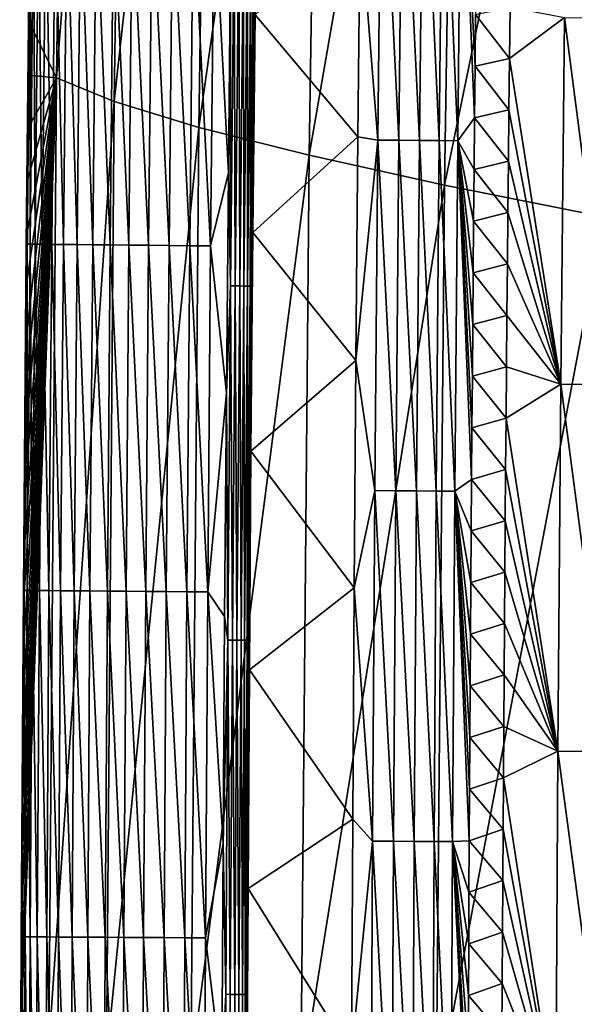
# Model space of a CAD drawing. Header units: millimetres. Extents: x -300 to 300, y -500 to 500.
# Tile 381 of 656: x -300 to -288, y 23 to 45. Entities that reach past the tile are written whole.
import ezdxf

# ---------------------------------------------------------------- set-up
doc = ezdxf.new("R2010")
doc.units = ezdxf.units.MM
doc.header["$LTSCALE"] = 81.481481
for name, color, linetype in [('20', 7, 'CONTINUOUS'), ('24', 7, 'CONTINUOUS'), ('25', 7, 'CONTINUOUS'), ('28', 7, 'CONTINUOUS'), ('29', 7, 'CONTINUOUS'), ('31', 7, 'CONTINUOUS'), ('33', 7, 'CONTINUOUS')]:
    doc.layers.add(name, color=color, linetype=linetype)

msp = doc.modelspace()

# ---------------------------------------------------------------- linework, layer by layer
at = {"layer": '20', "color": 7, "linetype": 'CONTINUOUS'}
for points in [[(-299.026, 43.372, 9.558), (-298.74, 64.13, 9.566), (-299.624, 44.576, 5.459), (-299.026, 43.372, 9.558)], [(-299.624, 44.576, 5.459), (-298.74, 64.13, 9.566), (-299.612, 45.719, 5.46), (-299.624, 44.576, 5.459)], [(-299.026, 43.372, 9.558), (-297.456, 63.368, 14.19), (-298.74, 64.13, 9.566), (-299.026, 43.372, 9.558)], [(-297.751, 42.849, 14.177), (-297.456, 63.368, 14.19), (-299.026, 43.372, 9.558), (-297.751, 42.849, 14.177)], [(-297.751, 42.849, 14.177), (-295.585, 62.537, 18.601), (-297.456, 63.368, 14.19), (-297.751, 42.849, 14.177)], [(-295.886, 42.279, 18.583), (-295.585, 62.537, 18.601), (-297.751, 42.849, 14.177), (-295.886, 42.279, 18.583)], [(-295.886, 42.279, 18.583), (-293.143, 61.639, 22.803), (-295.585, 62.537, 18.601), (-295.886, 42.279, 18.583)], [(-293.451, 41.664, 22.782), (-293.143, 61.639, 22.803), (-295.886, 42.279, 18.583), (-293.451, 41.664, 22.782)], [(-293.451, 41.664, 22.782), (-290.152, 60.675, 26.803), (-293.143, 61.639, 22.803), (-293.451, 41.664, 22.782)], [(-290.464, 41.005, 26.778), (-290.152, 60.675, 26.803), (-293.451, 41.664, 22.782), (-290.464, 41.005, 26.778)], [(-290.464, 41.005, 26.778), (-286.631, 59.646, 30.604), (-290.152, 60.675, 26.803), (-290.464, 41.005, 26.778)], [(-286.946, 40.303, 30.577), (-286.631, 59.646, 30.604), (-290.464, 41.005, 26.778), (-286.946, 40.303, 30.577)], [(-299.636, 43.433, 5.458), (-299.026, 43.372, 9.558), (-299.624, 44.576, 5.459), (-299.636, 43.433, 5.458)], [(-299.194, 21.999, 9.553), (-299.026, 43.372, 9.558), (-299.793, 22.829, 5.448), (-299.194, 21.999, 9.553)], [(-299.793, 22.829, 5.448), (-299.026, 43.372, 9.558), (-299.787, 23.975, 5.448), (-299.793, 22.829, 5.448)], [(-299.787, 23.975, 5.448), (-299.026, 43.372, 9.558), (-299.781, 25.121, 5.449), (-299.787, 23.975, 5.448)], [(-299.781, 25.121, 5.449), (-299.026, 43.372, 9.558), (-299.774, 26.267, 5.449), (-299.781, 25.121, 5.449)], [(-299.774, 26.267, 5.449), (-299.026, 43.372, 9.558), (-299.767, 27.412, 5.45), (-299.774, 26.267, 5.449)], [(-299.767, 27.412, 5.45), (-299.026, 43.372, 9.558), (-299.76, 28.558, 5.45), (-299.767, 27.412, 5.45)], [(-299.76, 28.558, 5.45), (-299.026, 43.372, 9.558), (-299.753, 29.703, 5.451), (-299.76, 28.558, 5.45)], [(-299.753, 29.703, 5.451), (-299.026, 43.372, 9.558), (-299.745, 30.848, 5.451), (-299.753, 29.703, 5.451)], [(-299.745, 30.848, 5.451), (-299.026, 43.372, 9.558), (-299.737, 31.993, 5.452), (-299.745, 30.848, 5.451)], [(-299.737, 31.993, 5.452), (-299.026, 43.372, 9.558), (-299.728, 33.137, 5.452), (-299.737, 31.993, 5.452)], [(-299.728, 33.137, 5.452), (-299.026, 43.372, 9.558), (-299.719, 34.282, 5.453), (-299.728, 33.137, 5.452)], [(-299.719, 34.282, 5.453), (-299.026, 43.372, 9.558), (-299.71, 35.426, 5.453), (-299.719, 34.282, 5.453)], [(-299.71, 35.426, 5.453), (-299.026, 43.372, 9.558), (-299.701, 36.571, 5.454), (-299.71, 35.426, 5.453)], [(-299.701, 36.571, 5.454), (-299.026, 43.372, 9.558), (-299.691, 37.715, 5.455), (-299.701, 36.571, 5.454)], [(-299.691, 37.715, 5.455), (-299.026, 43.372, 9.558), (-299.681, 38.859, 5.455), (-299.691, 37.715, 5.455)], [(-299.681, 38.859, 5.455), (-299.026, 43.372, 9.558), (-299.67, 40.003, 5.456), (-299.681, 38.859, 5.455)], [(-299.67, 40.003, 5.456), (-299.026, 43.372, 9.558), (-299.659, 41.146, 5.457), (-299.67, 40.003, 5.456)], [(-299.659, 41.146, 5.457), (-299.026, 43.372, 9.558), (-299.648, 42.29, 5.457), (-299.659, 41.146, 5.457)], [(-299.648, 42.29, 5.457), (-299.026, 43.372, 9.558), (-299.636, 43.433, 5.458), (-299.648, 42.29, 5.457)], [(-299.194, 21.999, 9.553), (-297.751, 42.849, 14.177), (-299.026, 43.372, 9.558), (-299.194, 21.999, 9.553)], [(-297.925, 21.729, 14.168), (-297.751, 42.849, 14.177), (-299.194, 21.999, 9.553), (-297.925, 21.729, 14.168)], [(-297.925, 21.729, 14.168), (-295.886, 42.279, 18.583), (-297.751, 42.849, 14.177), (-297.925, 21.729, 14.168)], [(-296.064, 21.436, 18.572), (-295.886, 42.279, 18.583), (-297.925, 21.729, 14.168), (-296.064, 21.436, 18.572)], [(-296.064, 21.436, 18.572), (-293.451, 41.664, 22.782), (-295.886, 42.279, 18.583), (-296.064, 21.436, 18.572)], [(-293.632, 21.12, 22.769), (-293.451, 41.664, 22.782), (-296.064, 21.436, 18.572), (-293.632, 21.12, 22.769)], [(-293.632, 21.12, 22.769), (-290.464, 41.005, 26.778), (-293.451, 41.664, 22.782), (-293.632, 21.12, 22.769)], [(-290.648, 20.782, 26.763), (-290.464, 41.005, 26.778), (-293.632, 21.12, 22.769), (-290.648, 20.782, 26.763)], [(-290.648, 20.782, 26.763), (-286.946, 40.303, 30.577), (-290.464, 41.005, 26.778), (-290.648, 20.782, 26.763)], [(-287.132, 20.423, 30.56), (-286.946, 40.303, 30.577), (-290.648, 20.782, 26.763), (-287.132, 20.423, 30.56)]]:
    msp.add_3dface(points, dxfattribs=at)
at = {"layer": '24', "color": 7, "linetype": 'CONTINUOUS'}
for points in [[(-289.776, 44.772, 1.435), (-289.026, 43.798, 2.072), (-289.787, 43.631, 1.435), (-289.776, 44.772, 1.435)], [(-289.013, 44.931, 2.073), (-289.026, 43.798, 2.072), (-289.776, 44.772, 1.435), (-289.013, 44.931, 2.073)], [(-289.026, 43.798, 2.072), (-289.038, 42.664, 2.071), (-289.787, 43.631, 1.435), (-289.026, 43.798, 2.072)], [(-289.787, 43.631, 1.435), (-289.038, 42.664, 2.071), (-289.798, 42.491, 1.435), (-289.787, 43.631, 1.435)], [(-289.038, 42.664, 2.071), (-289.049, 41.531, 2.071), (-289.798, 42.491, 1.435), (-289.038, 42.664, 2.071)], [(-289.798, 42.491, 1.435), (-289.049, 41.531, 2.071), (-289.809, 41.35, 1.435), (-289.798, 42.491, 1.435)], [(-289.049, 41.531, 2.071), (-289.061, 40.397, 2.07), (-289.809, 41.35, 1.435), (-289.049, 41.531, 2.071)], [(-289.809, 41.35, 1.435), (-289.061, 40.397, 2.07), (-289.819, 40.21, 1.436), (-289.809, 41.35, 1.435)], [(-289.819, 40.21, 1.436), (-289.072, 39.264, 2.07), (-289.828, 39.07, 1.436), (-289.819, 40.21, 1.436)], [(-289.061, 40.397, 2.07), (-289.072, 39.264, 2.07), (-289.819, 40.21, 1.436), (-289.061, 40.397, 2.07)], [(-289.072, 39.264, 2.07), (-289.082, 38.13, 2.069), (-289.828, 39.07, 1.436), (-289.072, 39.264, 2.07)], [(-289.828, 39.07, 1.436), (-289.082, 38.13, 2.069), (-289.838, 37.93, 1.436), (-289.828, 39.07, 1.436)], [(-289.082, 38.13, 2.069), (-289.093, 36.996, 2.068), (-289.838, 37.93, 1.436), (-289.082, 38.13, 2.069)], [(-289.838, 37.93, 1.436), (-289.093, 36.996, 2.068), (-289.847, 36.79, 1.436), (-289.838, 37.93, 1.436)], [(-289.093, 36.996, 2.068), (-289.102, 35.862, 2.068), (-289.847, 36.79, 1.436), (-289.093, 36.996, 2.068)], [(-289.847, 36.79, 1.436), (-289.102, 35.862, 2.068), (-289.856, 35.65, 1.437), (-289.847, 36.79, 1.436)], [(-289.102, 35.862, 2.068), (-289.112, 34.728, 2.067), (-289.856, 35.65, 1.437), (-289.102, 35.862, 2.068)], [(-289.856, 35.65, 1.437), (-289.112, 34.728, 2.067), (-289.864, 34.51, 1.437), (-289.856, 35.65, 1.437)], [(-289.112, 34.728, 2.067), (-289.121, 33.594, 2.067), (-289.864, 34.51, 1.437), (-289.112, 34.728, 2.067)], [(-289.864, 34.51, 1.437), (-289.121, 33.594, 2.067), (-289.873, 33.37, 1.437), (-289.864, 34.51, 1.437)], [(-289.121, 33.594, 2.067), (-289.13, 32.46, 2.066), (-289.873, 33.37, 1.437), (-289.121, 33.594, 2.067)], [(-289.873, 33.37, 1.437), (-289.13, 32.46, 2.066), (-289.881, 32.231, 1.437), (-289.873, 33.37, 1.437)], [(-289.13, 32.46, 2.066), (-289.139, 31.326, 2.066), (-289.881, 32.231, 1.437), (-289.13, 32.46, 2.066)], [(-289.881, 32.231, 1.437), (-289.139, 31.326, 2.066), (-289.888, 31.091, 1.437), (-289.881, 32.231, 1.437)], [(-289.139, 31.326, 2.066), (-289.147, 30.191, 2.065), (-289.888, 31.091, 1.437), (-289.139, 31.326, 2.066)], [(-289.888, 31.091, 1.437), (-289.147, 30.191, 2.065), (-289.896, 29.952, 1.438), (-289.888, 31.091, 1.437)], [(-289.147, 30.191, 2.065), (-289.155, 29.057, 2.065), (-289.896, 29.952, 1.438), (-289.147, 30.191, 2.065)], [(-289.896, 29.952, 1.438), (-289.155, 29.057, 2.065), (-289.903, 28.812, 1.438), (-289.896, 29.952, 1.438)], [(-289.155, 29.057, 2.065), (-289.162, 27.922, 2.064), (-289.903, 28.812, 1.438), (-289.155, 29.057, 2.065)], [(-289.903, 28.812, 1.438), (-289.162, 27.922, 2.064), (-289.909, 27.673, 1.438), (-289.903, 28.812, 1.438)], [(-289.162, 27.922, 2.064), (-289.17, 26.788, 2.064), (-289.909, 27.673, 1.438), (-289.162, 27.922, 2.064)], [(-289.909, 27.673, 1.438), (-289.17, 26.788, 2.064), (-289.916, 26.534, 1.438), (-289.909, 27.673, 1.438)], [(-289.17, 26.788, 2.064), (-289.176, 25.653, 2.063), (-289.916, 26.534, 1.438), (-289.17, 26.788, 2.064)], [(-289.916, 26.534, 1.438), (-289.176, 25.653, 2.063), (-289.922, 25.395, 1.438), (-289.916, 26.534, 1.438)], [(-289.176, 25.653, 2.063), (-289.183, 24.518, 2.063), (-289.922, 25.395, 1.438), (-289.176, 25.653, 2.063)], [(-289.922, 25.395, 1.438), (-289.183, 24.518, 2.063), (-289.927, 24.256, 1.438), (-289.922, 25.395, 1.438)], [(-289.183, 24.518, 2.063), (-289.189, 23.383, 2.063), (-289.927, 24.256, 1.438), (-289.183, 24.518, 2.063)], [(-289.927, 24.256, 1.438), (-289.189, 23.383, 2.063), (-289.933, 23.117, 1.438), (-289.927, 24.256, 1.438)], [(-289.189, 23.383, 2.063), (-289.195, 22.248, 2.062), (-289.933, 23.117, 1.438), (-289.189, 23.383, 2.063)], [(-289.933, 23.117, 1.438), (-289.195, 22.248, 2.062), (-289.938, 21.978, 1.439), (-289.933, 23.117, 1.438)]]:
    msp.add_3dface(points, dxfattribs=at)
at = {"layer": '25', "color": 7, "linetype": 'CONTINUOUS'}
for points in [[(-289.026, 43.798, 2.072), (-289.013, 44.931, 2.073), (-287.815, 44.707, 3.165), (-289.026, 43.798, 2.072)], [(-289.026, 43.798, 2.072), (-287.815, 44.707, 3.165), (-287.895, 36.61, 3.162), (-289.026, 43.798, 2.072)], [(-287.815, 44.707, 3.165), (-286.764, 36.597, 4.377), (-287.895, 36.61, 3.162), (-287.815, 44.707, 3.165)], [(-286.683, 44.691, 4.379), (-286.764, 36.597, 4.377), (-287.815, 44.707, 3.165), (-286.683, 44.691, 4.379)], [(-289.038, 42.664, 2.071), (-289.026, 43.798, 2.072), (-287.895, 36.61, 3.162), (-289.038, 42.664, 2.071)], [(-289.049, 41.531, 2.071), (-289.038, 42.664, 2.071), (-287.895, 36.61, 3.162), (-289.049, 41.531, 2.071)], [(-289.061, 40.397, 2.07), (-289.049, 41.531, 2.071), (-287.895, 36.61, 3.162), (-289.061, 40.397, 2.07)], [(-289.072, 39.264, 2.07), (-289.061, 40.397, 2.07), (-287.895, 36.61, 3.162), (-289.072, 39.264, 2.07)], [(-289.082, 38.13, 2.069), (-289.072, 39.264, 2.07), (-287.895, 36.61, 3.162), (-289.082, 38.13, 2.069)], [(-289.093, 36.996, 2.068), (-289.082, 38.13, 2.069), (-287.895, 36.61, 3.162), (-289.093, 36.996, 2.068)], [(-289.102, 35.862, 2.068), (-289.093, 36.996, 2.068), (-287.895, 36.61, 3.162), (-289.102, 35.862, 2.068)], [(-289.102, 35.862, 2.068), (-287.895, 36.61, 3.162), (-287.958, 28.51, 3.16), (-289.102, 35.862, 2.068)], [(-287.895, 36.61, 3.162), (-286.827, 28.5, 4.376), (-287.958, 28.51, 3.16), (-287.895, 36.61, 3.162)], [(-286.764, 36.597, 4.377), (-286.827, 28.5, 4.376), (-287.895, 36.61, 3.162), (-286.764, 36.597, 4.377)], [(-289.112, 34.728, 2.067), (-289.102, 35.862, 2.068), (-287.958, 28.51, 3.16), (-289.112, 34.728, 2.067)], [(-289.121, 33.594, 2.067), (-289.112, 34.728, 2.067), (-287.958, 28.51, 3.16), (-289.121, 33.594, 2.067)], [(-289.13, 32.46, 2.066), (-289.121, 33.594, 2.067), (-287.958, 28.51, 3.16), (-289.13, 32.46, 2.066)], [(-289.139, 31.326, 2.066), (-289.13, 32.46, 2.066), (-287.958, 28.51, 3.16), (-289.139, 31.326, 2.066)], [(-289.147, 30.191, 2.065), (-289.139, 31.326, 2.066), (-287.958, 28.51, 3.16), (-289.147, 30.191, 2.065)], [(-289.155, 29.057, 2.065), (-289.147, 30.191, 2.065), (-287.958, 28.51, 3.16), (-289.155, 29.057, 2.065)], [(-289.162, 27.922, 2.064), (-289.155, 29.057, 2.065), (-287.958, 28.51, 3.16), (-289.162, 27.922, 2.064)], [(-289.162, 27.922, 2.064), (-287.958, 28.51, 3.16), (-288.004, 20.409, 3.158), (-289.162, 27.922, 2.064)], [(-287.958, 28.51, 3.16), (-286.873, 20.402, 4.375), (-288.004, 20.409, 3.158), (-287.958, 28.51, 3.16)], [(-286.827, 28.5, 4.376), (-286.873, 20.402, 4.375), (-287.958, 28.51, 3.16), (-286.827, 28.5, 4.376)], [(-289.17, 26.788, 2.064), (-289.162, 27.922, 2.064), (-288.004, 20.409, 3.158), (-289.17, 26.788, 2.064)], [(-289.176, 25.653, 2.063), (-289.17, 26.788, 2.064), (-288.004, 20.409, 3.158), (-289.176, 25.653, 2.063)], [(-289.183, 24.518, 2.063), (-289.176, 25.653, 2.063), (-288.004, 20.409, 3.158), (-289.183, 24.518, 2.063)], [(-289.189, 23.383, 2.063), (-289.183, 24.518, 2.063), (-288.004, 20.409, 3.158), (-289.189, 23.383, 2.063)], [(-289.195, 22.248, 2.062), (-289.189, 23.383, 2.063), (-288.004, 20.409, 3.158), (-289.195, 22.248, 2.062)]]:
    msp.add_3dface(points, dxfattribs=at)
at = {"layer": '28', "color": 7, "linetype": 'CONTINUOUS'}
for points in [[(-299.599, 46.862, 5.461), (-299.615, 47.344, 5.023), (-299.694, 39.7, 5.018), (-299.599, 46.862, 5.461)], [(-299.615, 47.344, 5.023), (-299.675, 39.7, 4.563), (-299.694, 39.7, 5.018), (-299.615, 47.344, 5.023)], [(-299.597, 47.344, 4.568), (-299.611, 39.7, 4.097), (-299.675, 39.7, 4.563), (-299.597, 47.344, 4.568)], [(-299.597, 47.344, 4.568), (-299.675, 39.7, 4.563), (-299.615, 47.344, 5.023), (-299.597, 47.344, 4.568)], [(-299.534, 47.343, 4.101), (-299.611, 39.7, 4.097), (-299.597, 47.344, 4.568), (-299.534, 47.343, 4.101)], [(-299.534, 47.343, 4.101), (-299.501, 39.699, 3.626), (-299.611, 39.7, 4.097), (-299.534, 47.343, 4.101)], [(-299.424, 47.342, 3.63), (-299.501, 39.699, 3.626), (-299.534, 47.343, 4.101), (-299.424, 47.342, 3.63)], [(-299.424, 47.342, 3.63), (-299.342, 39.698, 3.158), (-299.501, 39.699, 3.626), (-299.424, 47.342, 3.63)], [(-299.265, 47.34, 3.161), (-299.342, 39.698, 3.158), (-299.424, 47.342, 3.63), (-299.265, 47.34, 3.161)], [(-299.265, 47.34, 3.161), (-299.133, 39.696, 2.699), (-299.342, 39.698, 3.158), (-299.265, 47.34, 3.161)], [(-299.056, 47.338, 2.703), (-299.133, 39.696, 2.699), (-299.265, 47.34, 3.161), (-299.056, 47.338, 2.703)], [(-299.056, 47.338, 2.703), (-298.875, 39.694, 2.259), (-299.133, 39.696, 2.699), (-299.056, 47.338, 2.703)], [(-298.799, 47.335, 2.261), (-298.875, 39.694, 2.259), (-299.056, 47.338, 2.703), (-298.799, 47.335, 2.261)], [(-298.799, 47.335, 2.261), (-298.571, 39.691, 1.843), (-298.875, 39.694, 2.259), (-298.799, 47.335, 2.261)], [(-298.495, 47.332, 1.846), (-298.571, 39.691, 1.843), (-298.799, 47.335, 2.261), (-298.495, 47.332, 1.846)], [(-298.495, 47.332, 1.846), (-298.225, 39.688, 1.46), (-298.571, 39.691, 1.843), (-298.495, 47.332, 1.846)], [(-298.148, 47.328, 1.462), (-298.225, 39.688, 1.46), (-298.495, 47.332, 1.846), (-298.148, 47.328, 1.462)], [(-298.148, 47.328, 1.462), (-297.842, 39.684, 1.116), (-298.225, 39.688, 1.46), (-298.148, 47.328, 1.462)], [(-297.766, 47.323, 1.117), (-297.842, 39.684, 1.116), (-298.148, 47.328, 1.462), (-297.766, 47.323, 1.117)], [(-297.766, 47.323, 1.117), (-297.43, 39.68, 0.815), (-297.842, 39.684, 1.116), (-297.766, 47.323, 1.117)], [(-297.353, 47.319, 0.816), (-297.43, 39.68, 0.815), (-297.766, 47.323, 1.117), (-297.353, 47.319, 0.816)], [(-297.353, 47.319, 0.816), (-296.994, 39.676, 0.561), (-297.43, 39.68, 0.815), (-297.353, 47.319, 0.816)], [(-296.917, 47.314, 0.561), (-296.994, 39.676, 0.561), (-297.353, 47.319, 0.816), (-296.917, 47.314, 0.561)], [(-296.917, 47.314, 0.561), (-296.543, 39.672, 0.355), (-296.994, 39.676, 0.561), (-296.917, 47.314, 0.561)], [(-296.466, 47.308, 0.355), (-296.543, 39.672, 0.355), (-296.917, 47.314, 0.561), (-296.466, 47.308, 0.355)], [(-296.466, 47.308, 0.355), (-296.085, 39.667, 0.197), (-296.543, 39.672, 0.355), (-296.466, 47.308, 0.355)], [(-296.007, 47.303, 0.198), (-296.085, 39.667, 0.197), (-296.466, 47.308, 0.355), (-296.007, 47.303, 0.198)], [(-296.007, 47.303, 0.198), (-295.626, 39.663, 0.088), (-296.085, 39.667, 0.197), (-296.007, 47.303, 0.198)], [(-295.548, 47.298, 0.088), (-295.626, 39.663, 0.088), (-296.007, 47.303, 0.198), (-295.548, 47.298, 0.088)], [(-295.626, 39.663, 0.088), (-295.548, 47.298, 0.088), (-295.233, 41.276, 0.031), (-295.626, 39.663, 0.088)], [(-295.233, 41.276, 0.031), (-295.548, 47.298, 0.088), (-295.184, 46.065, 0.031), (-295.233, 41.276, 0.031)], [(-299.612, 45.719, 5.46), (-299.599, 46.862, 5.461), (-299.694, 39.7, 5.018), (-299.612, 45.719, 5.46)], [(-299.624, 44.576, 5.459), (-299.612, 45.719, 5.46), (-299.694, 39.7, 5.018), (-299.624, 44.576, 5.459)], [(-299.636, 43.433, 5.458), (-299.624, 44.576, 5.459), (-299.694, 39.7, 5.018), (-299.636, 43.433, 5.458)], [(-299.648, 42.29, 5.457), (-299.636, 43.433, 5.458), (-299.694, 39.7, 5.018), (-299.648, 42.29, 5.457)], [(-299.659, 41.146, 5.457), (-299.648, 42.29, 5.457), (-299.694, 39.7, 5.018), (-299.659, 41.146, 5.457)], [(-299.67, 40.003, 5.456), (-299.659, 41.146, 5.457), (-299.694, 39.7, 5.018), (-299.67, 40.003, 5.456)], [(-295.277, 36.417, 0.031), (-295.626, 39.663, 0.088), (-295.233, 41.276, 0.031), (-295.277, 36.417, 0.031)], [(-299.681, 38.859, 5.455), (-299.67, 40.003, 5.456), (-299.694, 39.7, 5.018), (-299.681, 38.859, 5.455)], [(-299.681, 38.859, 5.455), (-299.694, 39.7, 5.018), (-299.757, 32.056, 5.014), (-299.681, 38.859, 5.455)], [(-299.694, 39.7, 5.018), (-299.737, 32.056, 4.559), (-299.757, 32.056, 5.014), (-299.694, 39.7, 5.018)], [(-299.675, 39.7, 4.563), (-299.674, 32.056, 4.093), (-299.737, 32.056, 4.559), (-299.675, 39.7, 4.563)], [(-299.675, 39.7, 4.563), (-299.737, 32.056, 4.559), (-299.694, 39.7, 5.018), (-299.675, 39.7, 4.563)], [(-299.611, 39.7, 4.097), (-299.674, 32.056, 4.093), (-299.675, 39.7, 4.563), (-299.611, 39.7, 4.097)], [(-299.611, 39.7, 4.097), (-299.563, 32.055, 3.623), (-299.674, 32.056, 4.093), (-299.611, 39.7, 4.097)], [(-299.501, 39.699, 3.626), (-299.563, 32.055, 3.623), (-299.611, 39.7, 4.097), (-299.501, 39.699, 3.626)], [(-299.501, 39.699, 3.626), (-299.404, 32.054, 3.155), (-299.563, 32.055, 3.623), (-299.501, 39.699, 3.626)], [(-299.342, 39.698, 3.158), (-299.404, 32.054, 3.155), (-299.501, 39.699, 3.626), (-299.342, 39.698, 3.158)], [(-299.342, 39.698, 3.158), (-299.195, 32.053, 2.697), (-299.404, 32.054, 3.155), (-299.342, 39.698, 3.158)], [(-299.133, 39.696, 2.699), (-299.195, 32.053, 2.697), (-299.342, 39.698, 3.158), (-299.133, 39.696, 2.699)], [(-299.133, 39.696, 2.699), (-298.937, 32.051, 2.257), (-299.195, 32.053, 2.697), (-299.133, 39.696, 2.699)], [(-298.875, 39.694, 2.259), (-298.937, 32.051, 2.257), (-299.133, 39.696, 2.699), (-298.875, 39.694, 2.259)], [(-298.875, 39.694, 2.259), (-298.633, 32.049, 1.842), (-298.937, 32.051, 2.257), (-298.875, 39.694, 2.259)], [(-298.571, 39.691, 1.843), (-298.633, 32.049, 1.842), (-298.875, 39.694, 2.259), (-298.571, 39.691, 1.843)], [(-298.571, 39.691, 1.843), (-298.287, 32.046, 1.459), (-298.633, 32.049, 1.842), (-298.571, 39.691, 1.843)], [(-298.225, 39.688, 1.46), (-298.287, 32.046, 1.459), (-298.571, 39.691, 1.843), (-298.225, 39.688, 1.46)], [(-298.225, 39.688, 1.46), (-297.904, 32.043, 1.115), (-298.287, 32.046, 1.459), (-298.225, 39.688, 1.46)], [(-297.842, 39.684, 1.116), (-297.904, 32.043, 1.115), (-298.225, 39.688, 1.46), (-297.842, 39.684, 1.116)], [(-297.842, 39.684, 1.116), (-297.491, 32.04, 0.814), (-297.904, 32.043, 1.115), (-297.842, 39.684, 1.116)], [(-297.43, 39.68, 0.815), (-297.491, 32.04, 0.814), (-297.842, 39.684, 1.116), (-297.43, 39.68, 0.815)], [(-297.43, 39.68, 0.815), (-297.056, 32.037, 0.56), (-297.491, 32.04, 0.814), (-297.43, 39.68, 0.815)], [(-296.994, 39.676, 0.561), (-297.056, 32.037, 0.56), (-297.43, 39.68, 0.815), (-296.994, 39.676, 0.561)], [(-296.994, 39.676, 0.561), (-296.605, 32.034, 0.354), (-297.056, 32.037, 0.56), (-296.994, 39.676, 0.561)], [(-296.543, 39.672, 0.355), (-296.605, 32.034, 0.354), (-296.994, 39.676, 0.561), (-296.543, 39.672, 0.355)], [(-296.543, 39.672, 0.355), (-296.147, 32.03, 0.197), (-296.605, 32.034, 0.354), (-296.543, 39.672, 0.355)], [(-296.085, 39.667, 0.197), (-296.147, 32.03, 0.197), (-296.543, 39.672, 0.355), (-296.085, 39.667, 0.197)], [(-296.085, 39.667, 0.197), (-295.689, 32.026, 0.088), (-296.147, 32.03, 0.197), (-296.085, 39.667, 0.197)], [(-295.626, 39.663, 0.088), (-295.689, 32.026, 0.088), (-296.085, 39.667, 0.197), (-295.626, 39.663, 0.088)], [(-295.689, 32.026, 0.088), (-295.626, 39.663, 0.088), (-295.277, 36.417, 0.031), (-295.689, 32.026, 0.088)], [(-299.691, 37.715, 5.455), (-299.681, 38.859, 5.455), (-299.757, 32.056, 5.014), (-299.691, 37.715, 5.455)], [(-299.701, 36.571, 5.454), (-299.691, 37.715, 5.455), (-299.757, 32.056, 5.014), (-299.701, 36.571, 5.454)], [(-299.71, 35.426, 5.453), (-299.701, 36.571, 5.454), (-299.757, 32.056, 5.014), (-299.71, 35.426, 5.453)], [(-295.315, 31.483, 0.031), (-295.689, 32.026, 0.088), (-295.277, 36.417, 0.031), (-295.315, 31.483, 0.031)], [(-299.719, 34.282, 5.453), (-299.71, 35.426, 5.453), (-299.757, 32.056, 5.014), (-299.719, 34.282, 5.453)], [(-299.728, 33.137, 5.452), (-299.719, 34.282, 5.453), (-299.757, 32.056, 5.014), (-299.728, 33.137, 5.452)], [(-299.737, 31.993, 5.452), (-299.728, 33.137, 5.452), (-299.757, 32.056, 5.014), (-299.737, 31.993, 5.452)], [(-299.737, 31.993, 5.452), (-299.757, 32.056, 5.014), (-299.805, 24.411, 5.011), (-299.737, 31.993, 5.452)], [(-299.757, 32.056, 5.014), (-299.785, 24.411, 4.556), (-299.805, 24.411, 5.011), (-299.757, 32.056, 5.014)], [(-299.745, 30.848, 5.451), (-299.737, 31.993, 5.452), (-299.805, 24.411, 5.011), (-299.745, 30.848, 5.451)], [(-299.737, 32.056, 4.559), (-299.721, 24.411, 4.09), (-299.785, 24.411, 4.556), (-299.737, 32.056, 4.559)], [(-299.737, 32.056, 4.559), (-299.785, 24.411, 4.556), (-299.757, 32.056, 5.014), (-299.737, 32.056, 4.559)], [(-299.674, 32.056, 4.093), (-299.721, 24.411, 4.09), (-299.737, 32.056, 4.559), (-299.674, 32.056, 4.093)], [(-299.674, 32.056, 4.093), (-299.611, 24.41, 3.62), (-299.721, 24.411, 4.09), (-299.674, 32.056, 4.093)], [(-299.563, 32.055, 3.623), (-299.611, 24.41, 3.62), (-299.674, 32.056, 4.093), (-299.563, 32.055, 3.623)], [(-299.563, 32.055, 3.623), (-299.451, 24.41, 3.153), (-299.611, 24.41, 3.62), (-299.563, 32.055, 3.623)], [(-299.404, 32.054, 3.155), (-299.451, 24.41, 3.153), (-299.563, 32.055, 3.623), (-299.404, 32.054, 3.155)], [(-299.404, 32.054, 3.155), (-299.242, 24.409, 2.695), (-299.451, 24.41, 3.153), (-299.404, 32.054, 3.155)], [(-299.195, 32.053, 2.697), (-299.242, 24.409, 2.695), (-299.404, 32.054, 3.155), (-299.195, 32.053, 2.697)], [(-299.195, 32.053, 2.697), (-298.984, 24.407, 2.255), (-299.242, 24.409, 2.695), (-299.195, 32.053, 2.697)], [(-298.937, 32.051, 2.257), (-298.984, 24.407, 2.255), (-299.195, 32.053, 2.697), (-298.937, 32.051, 2.257)], [(-298.937, 32.051, 2.257), (-298.68, 24.406, 1.84), (-298.984, 24.407, 2.255), (-298.937, 32.051, 2.257)], [(-298.633, 32.049, 1.842), (-298.68, 24.406, 1.84), (-298.937, 32.051, 2.257), (-298.633, 32.049, 1.842)], [(-298.633, 32.049, 1.842), (-298.334, 24.404, 1.458), (-298.68, 24.406, 1.84), (-298.633, 32.049, 1.842)], [(-298.287, 32.046, 1.459), (-298.334, 24.404, 1.458), (-298.633, 32.049, 1.842), (-298.287, 32.046, 1.459)], [(-298.287, 32.046, 1.459), (-297.951, 24.402, 1.114), (-298.334, 24.404, 1.458), (-298.287, 32.046, 1.459)], [(-297.904, 32.043, 1.115), (-297.951, 24.402, 1.114), (-298.287, 32.046, 1.459), (-297.904, 32.043, 1.115)], [(-297.904, 32.043, 1.115), (-297.539, 24.399, 0.814), (-297.951, 24.402, 1.114), (-297.904, 32.043, 1.115)], [(-297.491, 32.04, 0.814), (-297.539, 24.399, 0.814), (-297.904, 32.043, 1.115), (-297.491, 32.04, 0.814)], [(-297.491, 32.04, 0.814), (-297.103, 24.397, 0.56), (-297.539, 24.399, 0.814), (-297.491, 32.04, 0.814)], [(-297.056, 32.037, 0.56), (-297.103, 24.397, 0.56), (-297.491, 32.04, 0.814), (-297.056, 32.037, 0.56)], [(-297.056, 32.037, 0.56), (-296.653, 24.394, 0.354), (-297.103, 24.397, 0.56), (-297.056, 32.037, 0.56)], [(-296.605, 32.034, 0.354), (-296.653, 24.394, 0.354), (-297.056, 32.037, 0.56), (-296.605, 32.034, 0.354)], [(-296.605, 32.034, 0.354), (-296.195, 24.392, 0.197), (-296.653, 24.394, 0.354), (-296.605, 32.034, 0.354)], [(-296.147, 32.03, 0.197), (-296.195, 24.392, 0.197), (-296.605, 32.034, 0.354), (-296.147, 32.03, 0.197)], [(-296.147, 32.03, 0.197), (-295.737, 24.389, 0.088), (-296.195, 24.392, 0.197), (-296.147, 32.03, 0.197)], [(-295.689, 32.026, 0.088), (-295.737, 24.389, 0.088), (-296.147, 32.03, 0.197), (-295.689, 32.026, 0.088)], [(-295.737, 24.389, 0.088), (-295.689, 32.026, 0.088), (-295.348, 26.47, 0.031), (-295.737, 24.389, 0.088)], [(-295.348, 26.47, 0.031), (-295.689, 32.026, 0.088), (-295.315, 31.483, 0.031), (-295.348, 26.47, 0.031)], [(-299.753, 29.703, 5.451), (-299.745, 30.848, 5.451), (-299.805, 24.411, 5.011), (-299.753, 29.703, 5.451)], [(-299.76, 28.558, 5.45), (-299.753, 29.703, 5.451), (-299.805, 24.411, 5.011), (-299.76, 28.558, 5.45)], [(-299.767, 27.412, 5.45), (-299.76, 28.558, 5.45), (-299.805, 24.411, 5.011), (-299.767, 27.412, 5.45)], [(-299.774, 26.267, 5.449), (-299.767, 27.412, 5.45), (-299.805, 24.411, 5.011), (-299.774, 26.267, 5.449)], [(-295.375, 21.373, 0.031), (-295.737, 24.389, 0.088), (-295.348, 26.47, 0.031), (-295.375, 21.373, 0.031)], [(-299.781, 25.121, 5.449), (-299.774, 26.267, 5.449), (-299.805, 24.411, 5.011), (-299.781, 25.121, 5.449)], [(-299.787, 23.975, 5.448), (-299.781, 25.121, 5.449), (-299.805, 24.411, 5.011), (-299.787, 23.975, 5.448)], [(-299.787, 23.975, 5.448), (-299.805, 24.411, 5.011), (-299.839, 16.765, 5.009), (-299.787, 23.975, 5.448)], [(-299.805, 24.411, 5.011), (-299.819, 16.765, 4.554), (-299.839, 16.765, 5.009), (-299.805, 24.411, 5.011)], [(-299.785, 24.411, 4.556), (-299.755, 16.765, 4.088), (-299.819, 16.765, 4.554), (-299.785, 24.411, 4.556)], [(-299.785, 24.411, 4.556), (-299.819, 16.765, 4.554), (-299.805, 24.411, 5.011), (-299.785, 24.411, 4.556)], [(-299.721, 24.411, 4.09), (-299.755, 16.765, 4.088), (-299.785, 24.411, 4.556), (-299.721, 24.411, 4.09)], [(-299.721, 24.411, 4.09), (-299.644, 16.765, 3.618), (-299.755, 16.765, 4.088), (-299.721, 24.411, 4.09)], [(-299.611, 24.41, 3.62), (-299.644, 16.765, 3.618), (-299.721, 24.411, 4.09), (-299.611, 24.41, 3.62)], [(-299.611, 24.41, 3.62), (-299.485, 16.764, 3.151), (-299.644, 16.765, 3.618), (-299.611, 24.41, 3.62)], [(-299.451, 24.41, 3.153), (-299.485, 16.764, 3.151), (-299.611, 24.41, 3.62), (-299.451, 24.41, 3.153)], [(-299.451, 24.41, 3.153), (-299.275, 16.764, 2.694), (-299.485, 16.764, 3.151), (-299.451, 24.41, 3.153)], [(-299.242, 24.409, 2.695), (-299.275, 16.764, 2.694), (-299.451, 24.41, 3.153), (-299.242, 24.409, 2.695)], [(-299.242, 24.409, 2.695), (-299.017, 16.763, 2.254), (-299.275, 16.764, 2.694), (-299.242, 24.409, 2.695)], [(-298.984, 24.407, 2.255), (-299.017, 16.763, 2.254), (-299.242, 24.409, 2.695), (-298.984, 24.407, 2.255)], [(-298.984, 24.407, 2.255), (-298.713, 16.762, 1.839), (-299.017, 16.763, 2.254), (-298.984, 24.407, 2.255)], [(-298.68, 24.406, 1.84), (-298.713, 16.762, 1.839), (-298.984, 24.407, 2.255), (-298.68, 24.406, 1.84)], [(-298.68, 24.406, 1.84), (-298.367, 16.76, 1.457), (-298.713, 16.762, 1.839), (-298.68, 24.406, 1.84)], [(-298.334, 24.404, 1.458), (-298.367, 16.76, 1.457), (-298.68, 24.406, 1.84), (-298.334, 24.404, 1.458)], [(-298.334, 24.404, 1.458), (-297.985, 16.759, 1.114), (-298.367, 16.76, 1.457), (-298.334, 24.404, 1.458)], [(-297.951, 24.402, 1.114), (-297.985, 16.759, 1.114), (-298.334, 24.404, 1.458), (-297.951, 24.402, 1.114)], [(-297.951, 24.402, 1.114), (-297.572, 16.757, 0.813), (-297.985, 16.759, 1.114), (-297.951, 24.402, 1.114)], [(-297.539, 24.399, 0.814), (-297.572, 16.757, 0.813), (-297.951, 24.402, 1.114), (-297.539, 24.399, 0.814)], [(-297.539, 24.399, 0.814), (-297.137, 16.756, 0.559), (-297.572, 16.757, 0.813), (-297.539, 24.399, 0.814)], [(-297.103, 24.397, 0.56), (-297.137, 16.756, 0.559), (-297.539, 24.399, 0.814), (-297.103, 24.397, 0.56)], [(-297.103, 24.397, 0.56), (-296.687, 16.754, 0.354), (-297.137, 16.756, 0.559), (-297.103, 24.397, 0.56)], [(-296.653, 24.394, 0.354), (-296.687, 16.754, 0.354), (-297.103, 24.397, 0.56), (-296.653, 24.394, 0.354)], [(-296.653, 24.394, 0.354), (-296.229, 16.752, 0.197), (-296.687, 16.754, 0.354), (-296.653, 24.394, 0.354)], [(-296.195, 24.392, 0.197), (-296.229, 16.752, 0.197), (-296.653, 24.394, 0.354), (-296.195, 24.392, 0.197)], [(-296.195, 24.392, 0.197), (-295.771, 16.75, 0.088), (-296.229, 16.752, 0.197), (-296.195, 24.392, 0.197)], [(-295.737, 24.389, 0.088), (-295.771, 16.75, 0.088), (-296.195, 24.392, 0.197), (-295.737, 24.389, 0.088)], [(-295.771, 16.75, 0.088), (-295.737, 24.389, 0.088), (-295.375, 21.373, 0.031), (-295.771, 16.75, 0.088)], [(-299.793, 22.829, 5.448), (-299.787, 23.975, 5.448), (-299.839, 16.765, 5.009), (-299.793, 22.829, 5.448)]]:
    msp.add_3dface(points, dxfattribs=at)
at = {"layer": '29', "color": 7, "linetype": 'CONTINUOUS'}
for points in [[(-292.323, 46.927, 0.5), (-292.373, 42.067, 0.5), (-294.643, 44.764, 0.5), (-292.323, 46.927, 0.5)], [(-294.643, 44.764, 0.5), (-292.373, 42.067, 0.5), (-294.691, 39.958, 0.5), (-294.643, 44.764, 0.5)], [(-292.373, 42.067, 0.5), (-292.416, 37.13, 0.5), (-294.691, 39.958, 0.5), (-292.373, 42.067, 0.5)], [(-294.691, 39.958, 0.5), (-292.416, 37.13, 0.5), (-294.733, 35.13, 0.5), (-294.691, 39.958, 0.5)], [(-292.416, 37.13, 0.5), (-292.454, 32.113, 0.5), (-294.733, 35.13, 0.5), (-292.416, 37.13, 0.5)], [(-294.733, 35.13, 0.5), (-292.454, 32.113, 0.5), (-294.769, 30.306, 0.5), (-294.733, 35.13, 0.5)], [(-292.454, 32.113, 0.5), (-292.487, 27.009, 0.5), (-294.769, 30.306, 0.5), (-292.454, 32.113, 0.5)], [(-294.769, 30.306, 0.5), (-292.487, 27.009, 0.5), (-294.799, 25.477, 0.5), (-294.769, 30.306, 0.5)], [(-292.487, 27.009, 0.5), (-292.513, 21.812, 0.5), (-294.799, 25.477, 0.5), (-292.487, 27.009, 0.5)], [(-294.799, 25.477, 0.5), (-292.513, 21.812, 0.5), (-294.823, 20.628, 0.5), (-294.799, 25.477, 0.5)]]:
    msp.add_3dface(points, dxfattribs=at)
at = {"layer": '31', "color": 7, "linetype": 'CONTINUOUS'}
for points in [[(-295.183, 38.78, 0.028), (-295.184, 46.065, 0.031), (-295.104, 46.598, 0.028), (-295.183, 38.78, 0.028)], [(-295.183, 38.78, 0.028), (-295.104, 46.598, 0.028), (-295.082, 38.779, 0.042), (-295.183, 38.78, 0.028)], [(-295.082, 38.779, 0.042), (-295.104, 46.598, 0.028), (-295.003, 46.597, 0.042), (-295.082, 38.779, 0.042)], [(-295.082, 38.779, 0.042), (-295.003, 46.597, 0.042), (-294.981, 38.778, 0.079), (-295.082, 38.779, 0.042)], [(-294.981, 38.778, 0.079), (-295.003, 46.597, 0.042), (-294.902, 46.596, 0.079), (-294.981, 38.778, 0.079)], [(-294.981, 38.778, 0.079), (-294.902, 46.596, 0.079), (-294.888, 38.777, 0.138), (-294.981, 38.778, 0.079)], [(-294.888, 38.777, 0.138), (-294.902, 46.596, 0.079), (-294.81, 46.595, 0.138), (-294.888, 38.777, 0.138)], [(-294.888, 38.777, 0.138), (-294.81, 46.595, 0.138), (-294.81, 38.776, 0.216), (-294.888, 38.777, 0.138)], [(-294.81, 38.776, 0.216), (-294.81, 46.595, 0.138), (-294.732, 46.594, 0.216), (-294.81, 38.776, 0.216)], [(-294.81, 38.776, 0.216), (-294.732, 46.594, 0.216), (-294.752, 38.776, 0.307), (-294.81, 38.776, 0.216)], [(-294.752, 38.776, 0.307), (-294.732, 46.594, 0.216), (-294.674, 46.593, 0.307), (-294.752, 38.776, 0.307)], [(-294.752, 38.776, 0.307), (-294.674, 46.593, 0.307), (-294.717, 38.775, 0.404), (-294.752, 38.776, 0.307)], [(-294.691, 39.958, 0.5), (-294.717, 38.775, 0.404), (-294.638, 46.593, 0.404), (-294.691, 39.958, 0.5)], [(-294.717, 38.775, 0.404), (-294.674, 46.593, 0.307), (-294.638, 46.593, 0.404), (-294.717, 38.775, 0.404)], [(-294.643, 44.764, 0.5), (-294.691, 39.958, 0.5), (-294.638, 46.593, 0.404), (-294.643, 44.764, 0.5)], [(-295.233, 41.276, 0.031), (-295.184, 46.065, 0.031), (-295.183, 38.78, 0.028), (-295.233, 41.276, 0.031)], [(-295.277, 36.417, 0.031), (-295.233, 41.276, 0.031), (-295.183, 38.78, 0.028), (-295.277, 36.417, 0.031)], [(-294.691, 39.958, 0.5), (-294.733, 35.13, 0.5), (-294.717, 38.775, 0.404), (-294.691, 39.958, 0.5)], [(-295.245, 30.961, 0.028), (-295.277, 36.417, 0.031), (-295.183, 38.78, 0.028), (-295.245, 30.961, 0.028)], [(-295.245, 30.961, 0.028), (-295.183, 38.78, 0.028), (-295.144, 30.961, 0.042), (-295.245, 30.961, 0.028)], [(-295.144, 30.961, 0.042), (-295.183, 38.78, 0.028), (-295.082, 38.779, 0.042), (-295.144, 30.961, 0.042)], [(-295.144, 30.961, 0.042), (-295.082, 38.779, 0.042), (-295.043, 30.96, 0.079), (-295.144, 30.961, 0.042)], [(-295.043, 30.96, 0.079), (-295.082, 38.779, 0.042), (-294.981, 38.778, 0.079), (-295.043, 30.96, 0.079)], [(-295.043, 30.96, 0.079), (-294.981, 38.778, 0.079), (-294.951, 30.959, 0.138), (-295.043, 30.96, 0.079)], [(-294.951, 30.959, 0.138), (-294.981, 38.778, 0.079), (-294.888, 38.777, 0.138), (-294.951, 30.959, 0.138)], [(-294.951, 30.959, 0.138), (-294.888, 38.777, 0.138), (-294.873, 30.959, 0.216), (-294.951, 30.959, 0.138)], [(-294.873, 30.959, 0.216), (-294.888, 38.777, 0.138), (-294.81, 38.776, 0.216), (-294.873, 30.959, 0.216)], [(-294.873, 30.959, 0.216), (-294.81, 38.776, 0.216), (-294.815, 30.958, 0.307), (-294.873, 30.959, 0.216)], [(-294.815, 30.958, 0.307), (-294.81, 38.776, 0.216), (-294.752, 38.776, 0.307), (-294.815, 30.958, 0.307)], [(-294.815, 30.958, 0.307), (-294.752, 38.776, 0.307), (-294.779, 30.958, 0.404), (-294.815, 30.958, 0.307)], [(-294.779, 30.958, 0.404), (-294.752, 38.776, 0.307), (-294.717, 38.775, 0.404), (-294.779, 30.958, 0.404)], [(-294.733, 35.13, 0.5), (-294.779, 30.958, 0.404), (-294.717, 38.775, 0.404), (-294.733, 35.13, 0.5)], [(-295.315, 31.483, 0.031), (-295.277, 36.417, 0.031), (-295.245, 30.961, 0.028), (-295.315, 31.483, 0.031)], [(-294.733, 35.13, 0.5), (-294.769, 30.306, 0.5), (-294.779, 30.958, 0.404), (-294.733, 35.13, 0.5)], [(-295.348, 26.47, 0.031), (-295.315, 31.483, 0.031), (-295.245, 30.961, 0.028), (-295.348, 26.47, 0.031)], [(-295.292, 23.143, 0.028), (-295.348, 26.47, 0.031), (-295.245, 30.961, 0.028), (-295.292, 23.143, 0.028)], [(-295.292, 23.143, 0.028), (-295.245, 30.961, 0.028), (-295.191, 23.142, 0.042), (-295.292, 23.143, 0.028)], [(-295.191, 23.142, 0.042), (-295.245, 30.961, 0.028), (-295.144, 30.961, 0.042), (-295.191, 23.142, 0.042)], [(-295.191, 23.142, 0.042), (-295.144, 30.961, 0.042), (-295.09, 23.142, 0.079), (-295.191, 23.142, 0.042)], [(-295.09, 23.142, 0.079), (-295.144, 30.961, 0.042), (-295.043, 30.96, 0.079), (-295.09, 23.142, 0.079)], [(-295.09, 23.142, 0.079), (-295.043, 30.96, 0.079), (-294.998, 23.141, 0.138), (-295.09, 23.142, 0.079)], [(-294.998, 23.141, 0.138), (-295.043, 30.96, 0.079), (-294.951, 30.959, 0.138), (-294.998, 23.141, 0.138)], [(-294.998, 23.141, 0.138), (-294.951, 30.959, 0.138), (-294.92, 23.141, 0.216), (-294.998, 23.141, 0.138)], [(-294.92, 23.141, 0.216), (-294.951, 30.959, 0.138), (-294.873, 30.959, 0.216), (-294.92, 23.141, 0.216)], [(-294.92, 23.141, 0.216), (-294.873, 30.959, 0.216), (-294.862, 23.14, 0.307), (-294.92, 23.141, 0.216)], [(-294.862, 23.14, 0.307), (-294.873, 30.959, 0.216), (-294.815, 30.958, 0.307), (-294.862, 23.14, 0.307)], [(-294.862, 23.14, 0.307), (-294.815, 30.958, 0.307), (-294.826, 23.14, 0.404), (-294.862, 23.14, 0.307)], [(-294.799, 25.477, 0.5), (-294.826, 23.14, 0.404), (-294.779, 30.958, 0.404), (-294.799, 25.477, 0.5)], [(-294.826, 23.14, 0.404), (-294.815, 30.958, 0.307), (-294.779, 30.958, 0.404), (-294.826, 23.14, 0.404)], [(-294.769, 30.306, 0.5), (-294.799, 25.477, 0.5), (-294.779, 30.958, 0.404), (-294.769, 30.306, 0.5)], [(-295.375, 21.373, 0.031), (-295.348, 26.47, 0.031), (-295.292, 23.143, 0.028), (-295.375, 21.373, 0.031)], [(-294.799, 25.477, 0.5), (-294.823, 20.628, 0.5), (-294.826, 23.14, 0.404), (-294.799, 25.477, 0.5)], [(-295.325, 15.324, 0.028), (-295.375, 21.373, 0.031), (-295.292, 23.143, 0.028), (-295.325, 15.324, 0.028)], [(-295.325, 15.324, 0.028), (-295.292, 23.143, 0.028), (-295.224, 15.324, 0.042), (-295.325, 15.324, 0.028)], [(-295.224, 15.324, 0.042), (-295.292, 23.143, 0.028), (-295.191, 23.142, 0.042), (-295.224, 15.324, 0.042)], [(-295.224, 15.324, 0.042), (-295.191, 23.142, 0.042), (-295.123, 15.323, 0.079), (-295.224, 15.324, 0.042)], [(-295.123, 15.323, 0.079), (-295.191, 23.142, 0.042), (-295.09, 23.142, 0.079), (-295.123, 15.323, 0.079)], [(-295.123, 15.323, 0.079), (-295.09, 23.142, 0.079), (-295.03, 15.323, 0.138), (-295.123, 15.323, 0.079)], [(-295.03, 15.323, 0.138), (-295.09, 23.142, 0.079), (-294.998, 23.141, 0.138), (-295.03, 15.323, 0.138)], [(-295.03, 15.323, 0.138), (-294.998, 23.141, 0.138), (-294.952, 15.323, 0.216), (-295.03, 15.323, 0.138)], [(-294.952, 15.323, 0.216), (-294.998, 23.141, 0.138), (-294.92, 23.141, 0.216), (-294.952, 15.323, 0.216)], [(-294.952, 15.323, 0.216), (-294.92, 23.141, 0.216), (-294.894, 15.323, 0.307), (-294.952, 15.323, 0.216)], [(-294.894, 15.323, 0.307), (-294.92, 23.141, 0.216), (-294.862, 23.14, 0.307), (-294.894, 15.323, 0.307)], [(-294.894, 15.323, 0.307), (-294.862, 23.14, 0.307), (-294.859, 15.323, 0.404), (-294.894, 15.323, 0.307)], [(-294.859, 15.323, 0.404), (-294.862, 23.14, 0.307), (-294.826, 23.14, 0.404), (-294.859, 15.323, 0.404)], [(-294.842, 15.741, 0.5), (-294.859, 15.323, 0.404), (-294.826, 23.14, 0.404), (-294.842, 15.741, 0.5)], [(-294.823, 20.628, 0.5), (-294.842, 15.741, 0.5), (-294.826, 23.14, 0.404), (-294.823, 20.628, 0.5)]]:
    msp.add_3dface(points, dxfattribs=at)
at = {"layer": '33', "color": 7, "linetype": 'CONTINUOUS'}
for points in [[(-291.934, 41.999, 0.524), (-292.323, 46.927, 0.5), (-291.853, 49.736, 0.524), (-291.934, 41.999, 0.524)], [(-291.934, 41.999, 0.524), (-291.853, 49.736, 0.524), (-291.469, 41.995, 0.603), (-291.934, 41.999, 0.524)], [(-291.469, 41.995, 0.603), (-291.853, 49.736, 0.524), (-291.389, 49.731, 0.603), (-291.469, 41.995, 0.603)], [(-291.469, 41.995, 0.603), (-291.389, 49.731, 0.603), (-291.014, 41.99, 0.738), (-291.469, 41.995, 0.603)], [(-291.014, 41.99, 0.738), (-291.389, 49.731, 0.603), (-290.935, 49.725, 0.737), (-291.014, 41.99, 0.738)], [(-291.014, 41.99, 0.738), (-290.935, 49.725, 0.737), (-290.578, 41.986, 0.925), (-291.014, 41.99, 0.738)], [(-290.578, 41.986, 0.925), (-290.935, 49.725, 0.737), (-290.499, 49.72, 0.925), (-290.578, 41.986, 0.925)], [(-290.578, 41.986, 0.925), (-290.499, 49.72, 0.925), (-290.17, 41.982, 1.162), (-290.578, 41.986, 0.925)], [(-290.17, 41.982, 1.162), (-290.499, 49.72, 0.925), (-290.091, 49.716, 1.16), (-290.17, 41.982, 1.162)], [(-289.798, 42.491, 1.435), (-290.17, 41.982, 1.162), (-290.091, 49.716, 1.16), (-289.798, 42.491, 1.435)], [(-289.776, 44.772, 1.435), (-289.787, 43.631, 1.435), (-290.091, 49.716, 1.16), (-289.776, 44.772, 1.435)], [(-289.787, 43.631, 1.435), (-289.798, 42.491, 1.435), (-290.091, 49.716, 1.16), (-289.787, 43.631, 1.435)], [(-292.373, 42.067, 0.5), (-292.323, 46.927, 0.5), (-291.934, 41.999, 0.524), (-292.373, 42.067, 0.5)], [(-289.798, 42.491, 1.435), (-289.809, 41.35, 1.435), (-290.17, 41.982, 1.162), (-289.798, 42.491, 1.435)], [(-292.416, 37.13, 0.5), (-292.373, 42.067, 0.5), (-291.934, 41.999, 0.524), (-292.416, 37.13, 0.5)], [(-291.999, 34.262, 0.524), (-292.416, 37.13, 0.5), (-291.934, 41.999, 0.524), (-291.999, 34.262, 0.524)], [(-291.999, 34.262, 0.524), (-291.934, 41.999, 0.524), (-291.534, 34.258, 0.604), (-291.999, 34.262, 0.524)], [(-291.534, 34.258, 0.604), (-291.934, 41.999, 0.524), (-291.469, 41.995, 0.603), (-291.534, 34.258, 0.604)], [(-291.534, 34.258, 0.604), (-291.469, 41.995, 0.603), (-291.079, 34.255, 0.738), (-291.534, 34.258, 0.604)], [(-291.079, 34.255, 0.738), (-291.469, 41.995, 0.603), (-291.014, 41.99, 0.738), (-291.079, 34.255, 0.738)], [(-291.079, 34.255, 0.738), (-291.014, 41.99, 0.738), (-290.642, 34.251, 0.926), (-291.079, 34.255, 0.738)], [(-290.642, 34.251, 0.926), (-291.014, 41.99, 0.738), (-290.578, 41.986, 0.925), (-290.642, 34.251, 0.926)], [(-290.642, 34.251, 0.926), (-290.578, 41.986, 0.925), (-290.234, 34.248, 1.163), (-290.642, 34.251, 0.926)], [(-290.234, 34.248, 1.163), (-290.578, 41.986, 0.925), (-290.17, 41.982, 1.162), (-290.234, 34.248, 1.163)], [(-289.864, 34.51, 1.437), (-290.234, 34.248, 1.163), (-290.17, 41.982, 1.162), (-289.864, 34.51, 1.437)], [(-289.809, 41.35, 1.435), (-289.819, 40.21, 1.436), (-290.17, 41.982, 1.162), (-289.809, 41.35, 1.435)], [(-289.819, 40.21, 1.436), (-289.828, 39.07, 1.436), (-290.17, 41.982, 1.162), (-289.819, 40.21, 1.436)], [(-289.828, 39.07, 1.436), (-289.838, 37.93, 1.436), (-290.17, 41.982, 1.162), (-289.828, 39.07, 1.436)], [(-289.838, 37.93, 1.436), (-289.847, 36.79, 1.436), (-290.17, 41.982, 1.162), (-289.838, 37.93, 1.436)], [(-289.847, 36.79, 1.436), (-289.856, 35.65, 1.437), (-290.17, 41.982, 1.162), (-289.847, 36.79, 1.436)], [(-289.856, 35.65, 1.437), (-289.864, 34.51, 1.437), (-290.17, 41.982, 1.162), (-289.856, 35.65, 1.437)], [(-292.454, 32.113, 0.5), (-292.416, 37.13, 0.5), (-291.999, 34.262, 0.524), (-292.454, 32.113, 0.5)], [(-289.864, 34.51, 1.437), (-289.873, 33.37, 1.437), (-290.234, 34.248, 1.163), (-289.864, 34.51, 1.437)], [(-292.05, 26.524, 0.524), (-292.454, 32.113, 0.5), (-291.999, 34.262, 0.524), (-292.05, 26.524, 0.524)], [(-292.05, 26.524, 0.524), (-291.999, 34.262, 0.524), (-291.584, 26.522, 0.604), (-292.05, 26.524, 0.524)], [(-291.584, 26.522, 0.604), (-291.999, 34.262, 0.524), (-291.534, 34.258, 0.604), (-291.584, 26.522, 0.604)], [(-291.584, 26.522, 0.604), (-291.534, 34.258, 0.604), (-291.128, 26.519, 0.739), (-291.584, 26.522, 0.604)], [(-291.128, 26.519, 0.739), (-291.534, 34.258, 0.604), (-291.079, 34.255, 0.738), (-291.128, 26.519, 0.739)], [(-291.128, 26.519, 0.739), (-291.079, 34.255, 0.738), (-290.692, 26.517, 0.927), (-291.128, 26.519, 0.739)], [(-290.692, 26.517, 0.927), (-291.079, 34.255, 0.738), (-290.642, 34.251, 0.926), (-290.692, 26.517, 0.927)], [(-290.692, 26.517, 0.927), (-290.642, 34.251, 0.926), (-290.283, 26.514, 1.164), (-290.692, 26.517, 0.927)], [(-290.283, 26.514, 1.164), (-290.642, 34.251, 0.926), (-290.234, 34.248, 1.163), (-290.283, 26.514, 1.164)], [(-289.916, 26.534, 1.438), (-290.283, 26.514, 1.164), (-290.234, 34.248, 1.163), (-289.916, 26.534, 1.438)], [(-289.873, 33.37, 1.437), (-289.881, 32.231, 1.437), (-290.234, 34.248, 1.163), (-289.873, 33.37, 1.437)], [(-289.881, 32.231, 1.437), (-289.888, 31.091, 1.437), (-290.234, 34.248, 1.163), (-289.881, 32.231, 1.437)], [(-289.888, 31.091, 1.437), (-289.896, 29.952, 1.438), (-290.234, 34.248, 1.163), (-289.888, 31.091, 1.437)], [(-289.896, 29.952, 1.438), (-289.903, 28.812, 1.438), (-290.234, 34.248, 1.163), (-289.896, 29.952, 1.438)], [(-289.903, 28.812, 1.438), (-289.909, 27.673, 1.438), (-290.234, 34.248, 1.163), (-289.903, 28.812, 1.438)], [(-289.909, 27.673, 1.438), (-289.916, 26.534, 1.438), (-290.234, 34.248, 1.163), (-289.909, 27.673, 1.438)], [(-292.487, 27.009, 0.5), (-292.454, 32.113, 0.5), (-292.05, 26.524, 0.524), (-292.487, 27.009, 0.5)], [(-292.513, 21.812, 0.5), (-292.487, 27.009, 0.5), (-292.05, 26.524, 0.524), (-292.513, 21.812, 0.5)], [(-292.086, 18.787, 0.524), (-292.513, 21.812, 0.5), (-292.05, 26.524, 0.524), (-292.086, 18.787, 0.524)], [(-292.086, 18.787, 0.524), (-292.05, 26.524, 0.524), (-291.621, 18.785, 0.604), (-292.086, 18.787, 0.524)], [(-291.621, 18.785, 0.604), (-292.05, 26.524, 0.524), (-291.584, 26.522, 0.604), (-291.621, 18.785, 0.604)], [(-291.621, 18.785, 0.604), (-291.584, 26.522, 0.604), (-291.165, 18.783, 0.739), (-291.621, 18.785, 0.604)], [(-291.165, 18.783, 0.739), (-291.584, 26.522, 0.604), (-291.128, 26.519, 0.739), (-291.165, 18.783, 0.739)], [(-291.165, 18.783, 0.739), (-291.128, 26.519, 0.739), (-290.728, 18.781, 0.927), (-291.165, 18.783, 0.739)], [(-290.728, 18.781, 0.927), (-291.128, 26.519, 0.739), (-290.692, 26.517, 0.927), (-290.728, 18.781, 0.927)], [(-290.728, 18.781, 0.927), (-290.692, 26.517, 0.927), (-290.319, 18.78, 1.164), (-290.728, 18.781, 0.927)], [(-290.319, 18.78, 1.164), (-290.692, 26.517, 0.927), (-290.283, 26.514, 1.164), (-290.319, 18.78, 1.164)], [(-289.916, 26.534, 1.438), (-289.922, 25.395, 1.438), (-290.283, 26.514, 1.164), (-289.916, 26.534, 1.438)], [(-289.948, 19.701, 1.439), (-290.319, 18.78, 1.164), (-290.283, 26.514, 1.164), (-289.948, 19.701, 1.439)], [(-289.922, 25.395, 1.438), (-289.927, 24.256, 1.438), (-290.283, 26.514, 1.164), (-289.922, 25.395, 1.438)], [(-289.927, 24.256, 1.438), (-289.933, 23.117, 1.438), (-290.283, 26.514, 1.164), (-289.927, 24.256, 1.438)], [(-289.933, 23.117, 1.438), (-289.938, 21.978, 1.439), (-290.283, 26.514, 1.164), (-289.933, 23.117, 1.438)], [(-289.938, 21.978, 1.439), (-289.943, 20.84, 1.439), (-290.283, 26.514, 1.164), (-289.938, 21.978, 1.439)], [(-289.943, 20.84, 1.439), (-289.948, 19.701, 1.439), (-290.283, 26.514, 1.164), (-289.943, 20.84, 1.439)]]:
    msp.add_3dface(points, dxfattribs=at)

doc.saveas('drawing.dxf')
